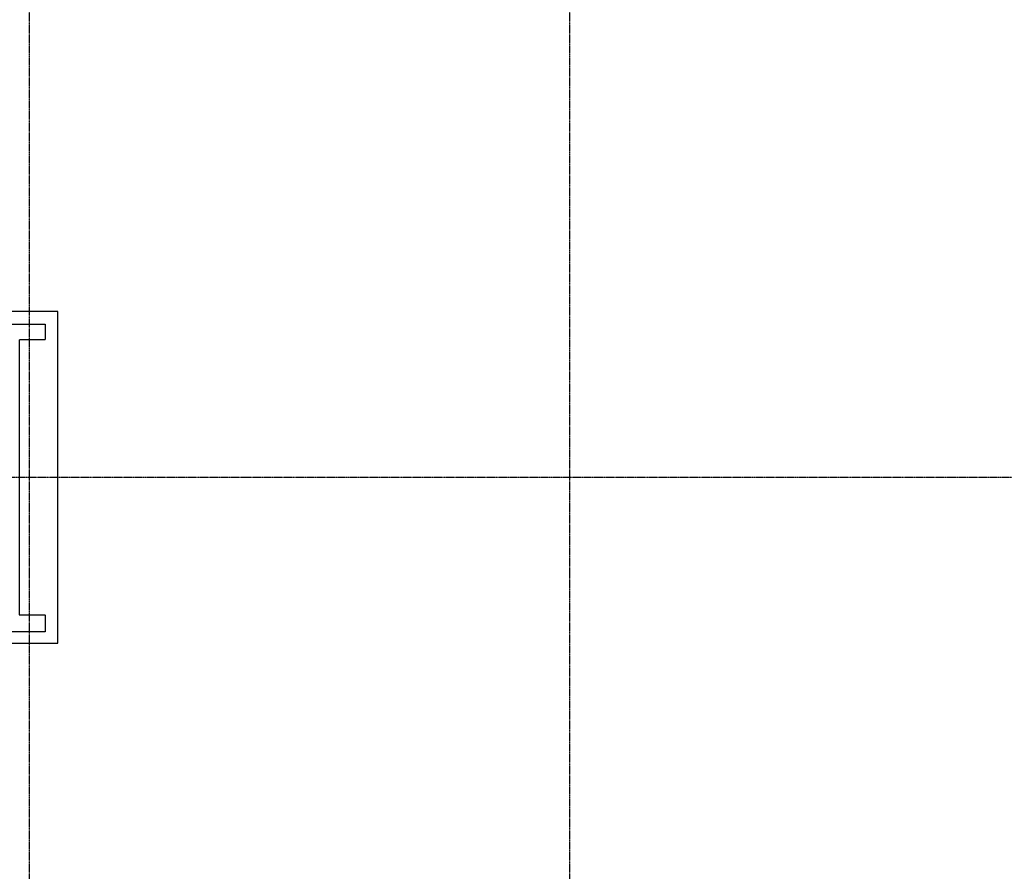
# Model space of a CAD drawing. Extents: x -7228 to 74941, y -112898 to 85621.
# Tile 294 of 635: x 56488 to 57633, y -7935 to -6944. Entities that reach past the tile are written whole.
import ezdxf

# ---------------------------------------------------------------- set-up
doc = ezdxf.new("R2010")
doc.units = 0
doc.linetypes.add('CENTER', pattern=[2, 1.25, -0.25, 0.25, -0.25])
doc.linetypes.add('DASHED', pattern=[0.75, 0.5, -0.25])
doc.layers.add('Os-osie glowne', color=1, linetype='CENTER')
doc.layers.add('W-idok pod', color=5, linetype='DASHED')

msp = doc.modelspace()

# ---------------------------------------------------------------- linework, layer by layer
at = {"layer": 'Os-osie glowne'}
for points in [[(56499.547, -11521.119), (56499.547, -5544.119)], [(57127.547, -11521.119), (57127.547, -5544.119)], [(51213.521, -7476.119), (62792.547, -7476.119)]]:
    msp.add_lwpolyline(points, dxfattribs=at)
at = {"layer": 'W-idok pod', "linetype": 'Continuous'}
for p, q in [((56532.547, -7283.119), (56424.547, -7283.119)), ((56532.547, -7669.119), (56532.547, -7283.119)), ((56424.547, -7669.119), (56532.547, -7669.119))]:
    msp.add_line(p, q, dxfattribs=at)
at = {"layer": 'W-idok pod'}
msp.add_lwpolyline([(56387.547, -7298.119), (56517.547, -7298.119), (56517.547, -7316.119), (56487.547, -7316.119), (56487.547, -7636.119), (56517.547, -7636.119), (56517.547, -7656.119), (56387.547, -7656.119)], dxfattribs=at)

doc.saveas('drawing.dxf')
